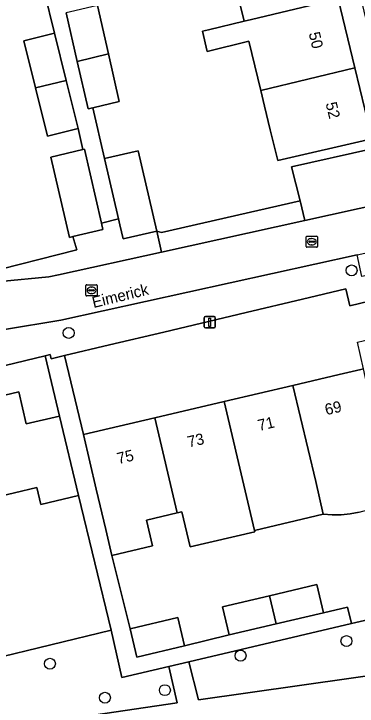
# Model space of a CAD drawing. Extents: x 157793 to 159380, y 380877 to 382313.
# Drawn here: x 158709.2 to 158739.8, y 381198.6 to 381260.3 of the extents above; entities that cross this region are included whole.
import ezdxf

# ---------------------------------------------------------------- set-up
doc = ezdxf.new("R2010")
doc.units = 0
for name, color, linetype in [('IMGEO_Boom', 7, 'Continuous'), ('IMGEO_Erf', 7, 'Continuous'), ('IMGEO_Groenvoorziening', 7, 'Continuous'), ('IMGEO_Kolk', 7, 'Continuous'), ('IMGEO_Lichtmast', 7, 'Continuous'), ('IMGEO_Muur', 7, 'Continuous'), ('IMGEO_Openbare_ruimte_label', 7, 'Continuous'), ('IMGEO_Pand', 7, 'Continuous'), ('IMGEO_Pand_nummerreeks', 7, 'Continuous'), ('IMGEO_Parkeervlak_open', 7, 'Continuous'), ('IMGEO_Rijbaan_lokaal_open', 7, 'Continuous'), ('IMGEO_Voetpad_open', 7, 'Continuous')]:
    doc.layers.add(name, color=color, linetype=linetype)

msp = doc.modelspace()

# ---------------------------------------------------------------- linework, layer by layer
at = {"layer": 'IMGEO_Boom'}
for centre in [(158739.285, 381237.448), (158714.064, 381231.868), (158738.83, 381204.372), (158729.384, 381203.072), (158712.385, 381202.35), (158722.637, 381199.995), (158717.292, 381199.319)]:
    msp.add_circle(centre, 0.489, dxfattribs=at)
at = {"layer": 'IMGEO_Erf'}
for points in [[(158716.618, 381261.072), (158717.602, 381256.76), (158718.575, 381252.502), (158716.22, 381251.964), (158717.258, 381247.418), (158720.27, 381248.112), (158721.922, 381240.947), (158722.336, 381240.814), (158734.689, 381243.644), (158733.939, 381246.694), (158741.101, 381248.308), (158742.919, 381248.72), (158743.498, 381248.851), (158743.252, 381250.035), (158742.956, 381249.954), (158737.038, 381274.547)], [(158739.966, 381215.877), (158739.171, 381215.727), (158738.366, 381215.647), (158737.557, 381215.638), (158736.75, 381215.701), (158730.621, 381214.255), (158730.649, 381214.135), (158724.882, 381212.775), (158724.141, 381215.918), (158723.737, 381215.823), (158720.991, 381215.175), (158721.535, 381212.868), (158717.906, 381212.012), (158719.534, 381205.478), (158723.795, 381206.48), (158724.392, 381203.939), (158728.358, 381204.921), (158727.767, 381207.434), (158731.971, 381208.423), (158736.177, 381209.413), (158736.768, 381206.899), (158738.923, 381207.406), (158739.27, 381205.929), (158741.197, 381206.381)]]:
    msp.add_lwpolyline(points, dxfattribs=at)
for points in [[(158729.696, 381259.674), (158728.697, 381263.795), (158725.803, 381263.097), (158725.306, 381265.161), (158724.604, 381268.075), (158727.491, 381268.771), (158726.665, 381272.179), (158730.207, 381273.038), (158735.066, 381274.216), (158736.592, 381267.881), (158738.083, 381261.695), (158739.573, 381255.508), (158740.9, 381250), (158741.099, 381249.175), (158732.708, 381247.241), (158732.04, 381250), (158731.531, 381252.101), (158731.195, 381253.489), (158730.13, 381257.885), (158726.42, 381256.99), (158725.989, 381258.781), (158726.536, 381258.912)], [(158711.093, 381253.737), (158710.055, 381257.933), (158712.793, 381258.61), (158710.034, 381269.876), (158700.155, 381267.457), (158700.966, 381264.112), (158698.154, 381263.431), (158696.462, 381263.021), (158697.856, 381257.115), (158699.311, 381250.954), (158702.847, 381251.789), (158704.28, 381245.714), (158704.936, 381245.886), (158706.909, 381237.578), (158706.293, 381237.405), (158706.354, 381237.15), (158714.777, 381239.269), (158714.429, 381240.467), (158714.125, 381240.397), (158712.474, 381247.563), (158715.331, 381248.221), (158714.898, 381250.1), (158712.16, 381249.423)], [(158739.817, 381231.058), (158745.878, 381232.483), (158751.997, 381233.923), (158758.087, 381235.355), (158764.408, 381236.842), (158763.79, 381239.289), (158757.834, 381237.88), (158757.619, 381238.739), (158739.138, 381234.278), (158738.759, 381235.789), (158734.916, 381234.878), (158729.889, 381233.687), (158722.54, 381231.945), (158717.707, 381230.799), (158713.697, 381229.849), (158715.369, 381222.795), (158721.735, 381224.292), (158727.933, 381225.75), (158734.044, 381227.188), (158738.169, 381228.158), (158740.123, 381228.618), (158740.342, 381228.67)], [(158714.924, 381217.35), (158711.569, 381216.561), (158711.214, 381218.07), (158705.222, 381216.66), (158699.092, 381215.218), (158692.927, 381213.768), (158686.609, 381212.282), (158684.622, 381220.73), (158690.971, 381222.224), (158697.166, 381223.681), (158703.235, 381225.109), (158709.603, 381226.607), (158710.275, 381223.751), (158713.254, 381224.452), (158711.951, 381229.839), (158682.304, 381222.668), (158684.255, 381214.5), (158686.707, 381204.195), (158687.735, 381204.417), (158694.879, 381206.182), (158695.593, 381203.15), (158696.306, 381200.119), (158717.835, 381205.337)]]:
    msp.add_lwpolyline(points, close=True, dxfattribs=at)
at = {"layer": 'IMGEO_Groenvoorziening'}
for points in [[(158774.164, 381207.137), (158771.546, 381207.387), (158770.858, 381210.318), (158770.187, 381213.179), (158751.421, 381208.784), (158749.695, 381208.38), (158745.042, 381207.285), (158741.197, 381206.381), (158739.27, 381205.929), (158724.765, 381202.529), (158725.647, 381199.128), (158752.872, 381202.988), (158761.098, 381203.861), (158761.248, 381203.878), (158764.076, 381204.055), (158766.909, 381203.98), (158767.417, 381203.948), (158770.532, 381203.589), (158772.473, 381203.188), (158773.168, 381204.025), (158773.702, 381204.998), (158774.038, 381206.055)], [(158722.998, 381202.115), (158718.804, 381201.132), (158717.835, 381205.337), (158696.306, 381200.119), (158692.877, 381199.313), (158694.205, 381193.509), (158696.771, 381194.499), (158702.33, 381195.721), (158723.738, 381198.857)]]:
    msp.add_lwpolyline(points, close=True, dxfattribs=at)
at = {"layer": 'IMGEO_Kolk'}
for p, q in [((158735.235, 381239.581), (158735.235, 381240.433)), ((158735.31, 381240.507), (158736.162, 381240.507)), ((158735.723, 381240.287), (158735.748, 381240.287)), ((158736.236, 381240.433), (158736.236, 381239.581)), ((158735.494, 381240.001), (158735.494, 381240.013)), ((158735.932, 381239.964), (158735.534, 381239.964)), ((158735.537, 381240.05), (158735.935, 381240.05)), ((158735.746, 381239.727), (158735.721, 381239.727)), ((158735.978, 381240.013), (158735.978, 381240.001)), ((158736.162, 381239.507), (158735.31, 381239.507)), ((158715.6, 381235.241), (158715.6, 381236.093)), ((158715.675, 381236.167), (158716.527, 381236.167)), ((158716.088, 381235.947), (158716.113, 381235.947)), ((158716.601, 381236.093), (158716.601, 381235.241)), ((158715.859, 381235.661), (158715.859, 381235.673)), ((158716.297, 381235.624), (158715.899, 381235.624)), ((158715.902, 381235.71), (158716.3, 381235.71)), ((158716.111, 381235.387), (158716.086, 381235.387)), ((158716.343, 381235.673), (158716.343, 381235.661)), ((158716.527, 381235.167), (158715.675, 381235.167))]:
    msp.add_line(p, q, dxfattribs=at)
for points in [[(158735.235, 381239.581), (158735.235, 381240.433)], [(158735.31, 381240.507), (158736.162, 381240.507)], [(158736.236, 381240.433), (158736.236, 381239.581)], [(158736.162, 381239.507), (158735.31, 381239.507)], [(158715.6, 381235.241), (158715.6, 381236.093)], [(158715.675, 381236.167), (158716.527, 381236.167)], [(158716.601, 381236.093), (158716.601, 381235.241)], [(158716.527, 381235.167), (158715.675, 381235.167)]]:
    msp.add_lwpolyline(points, dxfattribs=at)
for centre, radius, start, end in [((158735.312, 381240.431), 0.0765, 91.55205, 178.44795), ((158735.312, 381240.431), 0.0765, 91.55205, 178.44795), ((158736.16, 381240.431), 0.0765, 1.55205, 88.44795), ((158736.16, 381240.431), 0.0765, 1.55205, 88.44795), ((158735.312, 381239.583), 0.0765, 181.55205, 268.44795), ((158735.312, 381239.583), 0.0765, 181.55205, 268.44795), ((158735.534, 381240.01), 0.0403, 85.87752, 175.75265), ((158735.531, 381240), 0.0366, 178.93798, 274.71019), ((158735.935, 381240.007), 0.043, 264.86636, 352.45326), ((158735.939, 381240.012), 0.0386, 1.73085, 96.63898), ((158736.16, 381239.583), 0.0765, 271.55205, 358.44795), ((158736.16, 381239.583), 0.0765, 271.55205, 358.44795), ((158715.677, 381236.091), 0.0765, 91.55205, 178.44795), ((158715.677, 381236.091), 0.0765, 91.55205, 178.44795), ((158716.525, 381236.091), 0.0765, 1.55205, 88.44795), ((158716.525, 381236.091), 0.0765, 1.55205, 88.44795), ((158715.677, 381235.243), 0.0765, 181.55205, 268.44795), ((158715.677, 381235.243), 0.0765, 181.55205, 268.44795), ((158715.899, 381235.67), 0.0403, 85.87752, 175.75265), ((158715.896, 381235.66), 0.0366, 178.93798, 274.71019), ((158716.3, 381235.667), 0.043, 264.86636, 352.45326), ((158716.304, 381235.672), 0.0386, 1.73085, 96.63898), ((158716.525, 381235.243), 0.0765, 271.55205, 358.44795), ((158716.525, 381235.243), 0.0765, 271.55205, 358.44795)]:
    msp.add_arc(centre, radius, start, end, dxfattribs=at)
for centre, major_axis, ratio, start_param, end_param in [((158735.722, 381240.007), (-0.387, 0.002), 0.722429, 4.712389, 7.853982), ((158735.747, 381240.007), (-0.39, 0.002), 0.717154, 1.570796, 4.712389), ((158716.087, 381235.667), (-0.387, 0.002), 0.722429, 4.712389, 7.853982), ((158716.112, 381235.667), (-0.39, 0.002), 0.717154, 1.570796, 4.712389)]:
    msp.add_ellipse(centre, major_axis=major_axis, ratio=ratio, start_param=start_param, end_param=end_param, dxfattribs=at)
at = {"layer": 'IMGEO_Lichtmast'}
for p, q in [((158726.147, 381232.423), (158726.147, 381233.223)), ((158726.147, 381233.223), (158726.147, 381232.423)), ((158726.247, 381233.323), (158727.037, 381233.323)), ((158727.037, 381233.323), (158726.247, 381233.323)), ((158727.137, 381233.223), (158727.137, 381232.423)), ((158727.137, 381232.423), (158727.137, 381233.223)), ((158727.037, 381232.323), (158726.247, 381232.323)), ((158726.247, 381232.323), (158727.037, 381232.323))]:
    msp.add_line(p, q, dxfattribs=at)
msp.add_lwpolyline([(158726.567, 381233.198), (158726.717, 381233.198), (158726.717, 381232.448), (158726.567, 381232.448), (158726.567, 381233.198)], dxfattribs=at)
for centre, start, end in [((158726.247, 381233.223), 90, 180), ((158726.247, 381233.223), 90, 180), ((158727.037, 381233.223), 0, 90), ((158727.037, 381233.223), 360, 90), ((158726.247, 381232.423), 180, 270), ((158726.247, 381232.423), 180, 270), ((158727.037, 381232.423), 270, 0), ((158727.037, 381232.423), 270, 0)]:
    msp.add_arc(centre, 0.1, start, end, dxfattribs=at)
at = {"layer": 'IMGEO_Muur'}
msp.add_lwpolyline([(158734.689, 381243.644), (158722.336, 381240.814), (158721.922, 381240.947)], dxfattribs=at)
at = {"layer": 'IMGEO_Pand'}
for points in [[(158736.592, 381267.881), (158728.197, 381265.858), (158725.306, 381265.161), (158725.803, 381263.097), (158728.697, 381263.795), (158729.696, 381259.674), (158730.368, 381259.836), (158738.083, 381261.695)], [(158738.083, 381261.695), (158730.368, 381259.836), (158729.696, 381259.674), (158726.536, 381258.912), (158725.989, 381258.781), (158726.42, 381256.99), (158730.13, 381257.885), (158731.195, 381253.489), (158739.573, 381255.508)], [(158716.618, 381261.072), (158714.21, 381260.522), (158713.829, 381260.435), (158714.821, 381256.09), (158717.602, 381256.76)], [(158711.093, 381253.737), (158713.838, 381254.385), (158712.793, 381258.61), (158710.055, 381257.933)], [(158717.602, 381256.76), (158714.821, 381256.09), (158715.786, 381251.865), (158716.22, 381251.964), (158718.575, 381252.502)], [(158731.195, 381253.489), (158731.531, 381252.101), (158732.04, 381250), (158732.708, 381247.241), (158741.099, 381249.175), (158740.9, 381250), (158739.573, 381255.508)], [(158711.093, 381253.737), (158712.16, 381249.423), (158714.898, 381250.1), (158713.838, 381254.385)], [(158715.462, 381248.251), (158715.331, 381248.221), (158712.474, 381247.563), (158714.125, 381240.397), (158714.429, 381240.467), (158717.113, 381241.086), (158716.984, 381241.647)], [(158721.922, 381240.947), (158720.27, 381248.112), (158717.258, 381247.418), (158718.495, 381242.051), (158718.622, 381241.499), (158718.91, 381240.252)], [(158740.342, 381228.67), (158740.123, 381228.618), (158738.169, 381228.158), (158734.044, 381227.188), (158736.091, 381218.623), (158736.75, 381215.701), (158737.557, 381215.638), (158738.366, 381215.647), (158739.171, 381215.727), (158739.966, 381215.877), (158740.744, 381216.098), (158741.5, 381216.386), (158742.228, 381216.74), (158742.921, 381217.157), (158742.282, 381219.866), (158742.233, 381220.065)], [(158705.222, 381216.66), (158711.214, 381218.07), (158711.569, 381216.561), (158714.924, 381217.35), (158713.254, 381224.452), (158710.275, 381223.751), (158709.603, 381226.607), (158703.235, 381225.109)], [(158736.75, 381215.701), (158736.091, 381218.623), (158734.044, 381227.188), (158727.933, 381225.75), (158729.907, 381217.279), (158730.621, 381214.255)], [(158727.933, 381225.75), (158721.735, 381224.292), (158723.737, 381215.823), (158724.141, 381215.918), (158724.882, 381212.775), (158730.649, 381214.135), (158730.621, 381214.255), (158729.907, 381217.279)], [(158721.735, 381224.292), (158715.369, 381222.795), (158716.514, 381217.928), (158717.363, 381214.319), (158717.906, 381212.012), (158721.535, 381212.868), (158720.991, 381215.175), (158723.737, 381215.823)], [(158731.971, 381208.423), (158732.557, 381205.909), (158736.768, 381206.899), (158736.177, 381209.413)], [(158731.971, 381208.423), (158727.767, 381207.434), (158728.358, 381204.921), (158732.557, 381205.909)], [(158720.132, 381202.937), (158724.392, 381203.939), (158723.795, 381206.48), (158719.534, 381205.478)]]:
    msp.add_lwpolyline(points, close=True, dxfattribs=at)
at = {"layer": 'IMGEO_Parkeervlak_open'}
msp.add_lwpolyline([(158741.101, 381248.308), (158733.939, 381246.694), (158734.689, 381243.644), (158735.119, 381241.895), (158742.237, 381243.463)], close=True, dxfattribs=at)
at = {"layer": 'IMGEO_Rijbaan_lokaal_open'}
for points in [[(158670.72, 381290.986), (158671.453, 381288.156), (158676.756, 381265.295), (158676.268, 381263.721), (158683.168, 381234.722), (158685.251, 381226.548), (158705.376, 381231.347), (158708.347, 381232.181), (158713.376, 381233.016), (158739.788, 381238.832), (158760.248, 381243.356)], [(158758.745, 381247.134), (158756.574, 381246.655), (158746.098, 381244.329), (158744.514, 381243.974), (158742.237, 381243.463), (158735.119, 381241.895), (158722.329, 381239.078), (158713.157, 381237.058), (158712.295, 381236.887), (158707.972, 381236.452), (158704.763, 381235.745), (158691.974, 381232.75), (158691.394, 381232.614)]]:
    msp.add_lwpolyline(points, dxfattribs=at)
at = {"layer": 'IMGEO_Voetpad_open'}
for points in [[(158710.034, 381269.876), (158712.793, 381258.61), (158713.838, 381254.385), (158714.898, 381250.1), (158715.331, 381248.221), (158715.462, 381248.251), (158716.984, 381241.647), (158718.495, 381242.051), (158717.258, 381247.418), (158716.22, 381251.964), (158715.786, 381251.865), (158714.821, 381256.09), (158713.829, 381260.435)], [(158760.248, 381243.356), (158760.677, 381241.428), (158740.212, 381236.908), (158739.788, 381238.832), (158713.376, 381233.016), (158708.347, 381232.181), (158705.376, 381231.347), (158705.816, 381229.424), (158685.707, 381224.633), (158685.251, 381226.548)], [(158722.54, 381231.945), (158729.889, 381233.687), (158734.916, 381234.878), (158738.759, 381235.789), (158739.138, 381234.278), (158757.619, 381238.739), (158757.834, 381237.88), (158763.79, 381239.289), (158764.408, 381236.842), (158765.53, 381232.074), (158767.243, 381232.574), (158767.57, 381232.669), (158767.237, 381233.877), (158774.958, 381235.663), (158774.465, 381237.747), (158771.459, 381237.035)], [(158683.727, 381225.361), (158682.304, 381222.668), (158711.951, 381229.839), (158712.422, 381229.953), (158712.509, 381229.567), (158713.697, 381229.849), (158717.707, 381230.799), (158722.54, 381231.945)], [(158791.44, 381196.692), (158790.383, 381196.964), (158786.149, 381198.309), (158782.053, 381200.026), (158776.704, 381202.032), (158774.124, 381202.799), (158773.602, 381202.954), (158772.473, 381203.188), (158770.532, 381203.589), (158767.417, 381203.948), (158766.909, 381203.98), (158764.076, 381204.055), (158761.248, 381203.878), (158761.098, 381203.861), (158752.872, 381202.988), (158725.647, 381199.128), (158724.765, 381202.529), (158722.998, 381202.115), (158723.738, 381198.857), (158702.33, 381195.721)]]:
    msp.add_lwpolyline(points, dxfattribs=at)
for points in [[(158735.119, 381241.895), (158734.689, 381243.644), (158722.336, 381240.814), (158721.922, 381240.947), (158722.329, 381239.078)], [(158721.922, 381240.947), (158718.91, 381240.252), (158718.622, 381241.499), (158718.495, 381242.051), (158716.984, 381241.647), (158717.113, 381241.086), (158714.429, 381240.467), (158714.777, 381239.269), (158706.354, 381237.15), (158706.293, 381237.405), (158706.016, 381238.567), (158704.2, 381238.117), (158704.763, 381235.745), (158707.972, 381236.452), (158712.295, 381236.887), (158713.157, 381237.058), (158722.329, 381239.078)], [(158715.369, 381222.795), (158713.697, 381229.849), (158712.509, 381229.567), (158712.422, 381229.953), (158711.951, 381229.839), (158713.254, 381224.452), (158714.924, 381217.35), (158717.835, 381205.337), (158718.804, 381201.132), (158722.998, 381202.115), (158724.765, 381202.529), (158739.27, 381205.929), (158738.923, 381207.406), (158736.768, 381206.899), (158732.557, 381205.909), (158728.358, 381204.921), (158724.392, 381203.939), (158720.132, 381202.937), (158719.534, 381205.478), (158717.906, 381212.012), (158717.363, 381214.319), (158716.514, 381217.928)]]:
    msp.add_lwpolyline(points, close=True, dxfattribs=at)

# ---------------------------------------------------------------- texts
at = {"layer": 'IMGEO_Openbare_ruimte_label'}
msp.add_text('Eimerick', height=1, rotation=13.71647, dxfattribs=at).set_placement((158716.282, 381234.086))
at = {"layer": 'IMGEO_Pand_nummerreeks'}
for s, rotation, p in [('50', 283.54451, (158735.455, 381258.597)), ('52', 283.54583, (158736.962, 381252.343)), ('69', 13.23533, (158737.03, 381224.52)), ('71', 13.23836, (158731.045, 381223.113)), ('73', 13.23533, (158724.78, 381221.638)), ('75', 13.23533, (158718.498, 381220.161))]:
    msp.add_text(s, height=1, rotation=rotation, dxfattribs=at).set_placement(p)

doc.saveas('drawing.dxf')
